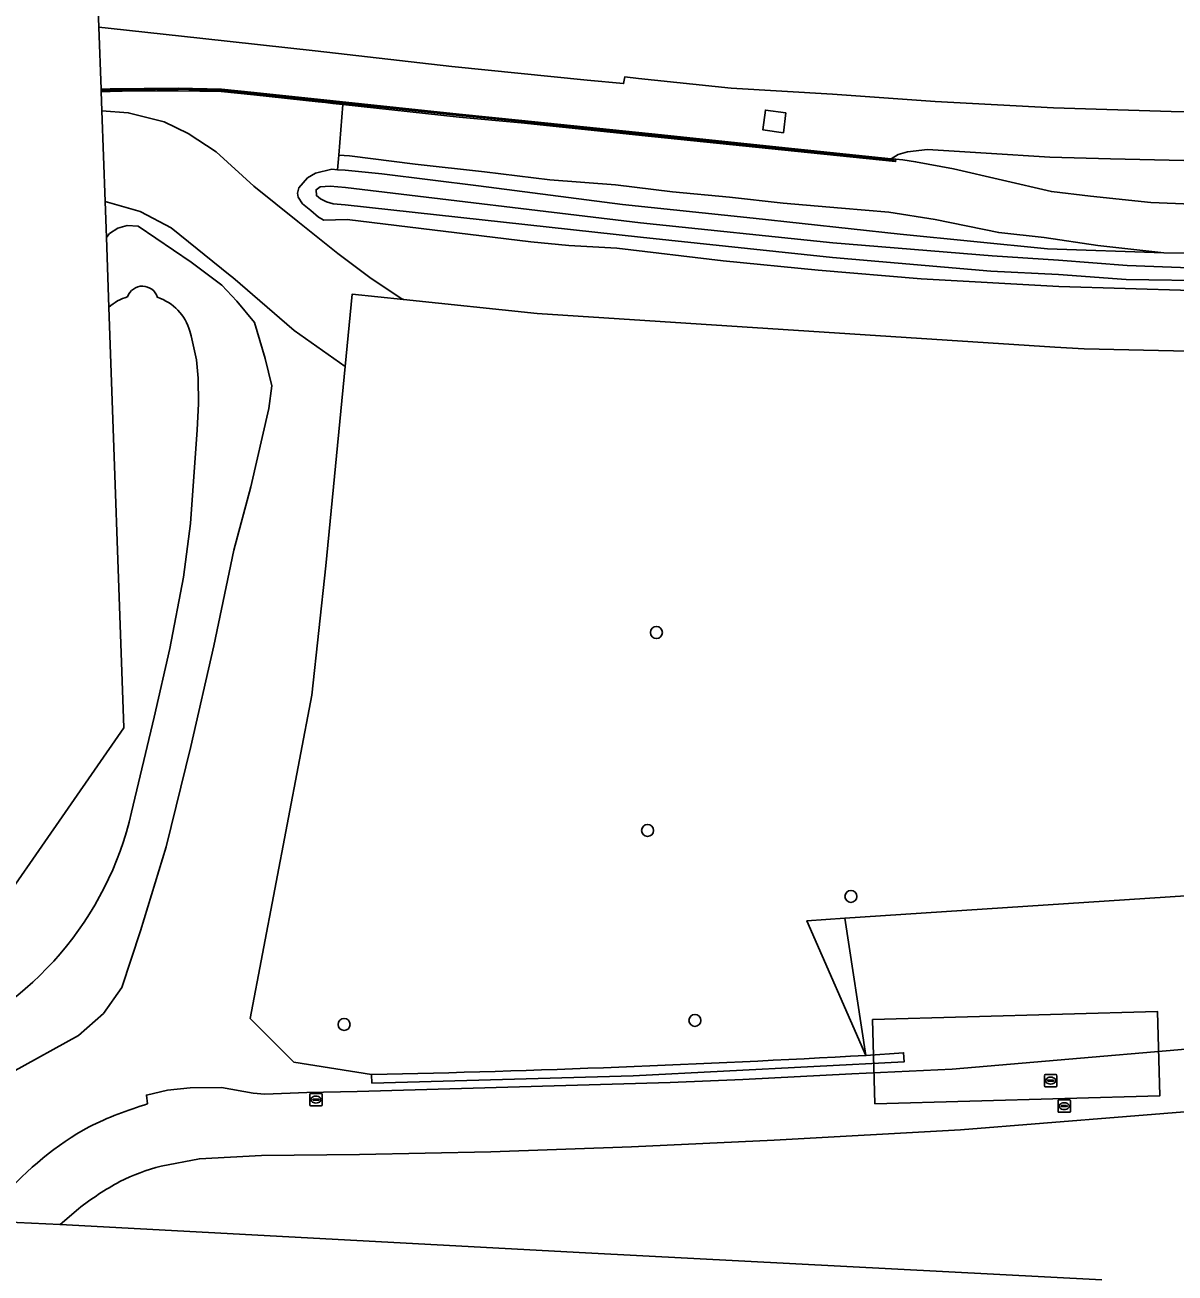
# Model space of a CAD drawing. Extents: x 160455 to 162082, y 388339 to 389736.
# Drawn here: x 160656 to 160749.4, y 389546.4 to 389647.6 of the extents above; entities that cross this region are included whole.
import ezdxf

# ---------------------------------------------------------------- set-up
doc = ezdxf.new("R2010")
doc.units = 0
for name, color, linetype in [('IMGEO_Berm_groen', 7, 'Continuous'), ('IMGEO_Boom', 7, 'Continuous'), ('IMGEO_Fietspad_gesloten', 7, 'Continuous'), ('IMGEO_Geluidsscherm', 7, 'Continuous'), ('IMGEO_Grasland_overig', 7, 'Continuous'), ('IMGEO_Groenvoorziening', 7, 'Continuous'), ('IMGEO_Muur', 7, 'Continuous'), ('IMGEO_Oever', 7, 'Continuous'), ('IMGEO_Pand_vergunning_verleend', 7, 'Continuous'), ('IMGEO_Rijbaan_autosnelweg', 7, 'Continuous'), ('IMGEO_Rijbaan_lokaal_gesloten', 7, 'Continuous'), ('IMGEO_Rioolput', 7, 'Continuous'), ('IMGEO_Terreindeel_gesloten', 7, 'Continuous'), ('IMGEO_Voetpad_open', 7, 'Continuous'), ('IMGEO_Waterloop', 7, 'Continuous')]:
    doc.layers.add(name, color=color, linetype=linetype)

msp = doc.modelspace()

# ---------------------------------------------------------------- linework, layer by layer
at = {"layer": 'IMGEO_Berm_groen'}
msp.add_lwpolyline([(160754.12, 389640.51), (160749.05, 389640.61), (160739.49, 389640.91), (160729.9, 389641.42), (160721.56, 389642.02), (160713.33, 389642.5), (160705.81, 389643.3), (160704.7, 389643.41), (160704.61, 389642.88), (160701.65, 389643.15), (160690.68, 389644.27), (160679.57, 389645.52), (160670.47, 389646.52), (160662.79, 389647.36), (160662.03, 389647.45), (160662.21, 389642.42), (160662.94, 389642.44), (160668.46, 389642.51), (160671.97, 389642.42), (160674.64, 389642.15), (160681.03, 389641.47), (160691.27, 389640.38), (160696.34, 389639.89), (160706.89, 389638.79), (160718.51, 389637.59), (160726.33, 389636.78), (160726.9, 389637.13), (160727.65, 389637.35), (160729.27, 389637.54), (160734.03, 389637.22), (160739.2, 389636.9), (160744.11, 389636.76), (160750.08, 389636.64)], dxfattribs=at)
msp.add_lwpolyline([(160717.78, 389640.51), (160717.58, 389638.89), (160715.92, 389639.11), (160716.12, 389640.72)], close=True, dxfattribs=at)
at = {"layer": 'IMGEO_Boom'}
for centre in [(160707.27, 389598.34), (160706.56, 389582.28), (160723.06, 389576.93), (160710.4, 389566.87), (160681.93, 389566.54)]:
    msp.add_circle(centre, 0.489, dxfattribs=at)
at = {"layer": 'IMGEO_Fietspad_gesloten'}
msp.add_lwpolyline([(160743.43, 389545.81), (160701.52, 389548.02), (160658.88, 389550.3), (160653.05, 389550.59)], dxfattribs=at)
at = {"layer": 'IMGEO_Geluidsscherm'}
for points in [[(160674.62, 389642.05), (160671.96, 389642.32), (160668.46, 389642.41), (160662.95, 389642.34), (160662.21, 389642.32)], [(160726.6, 389636.66), (160726.32, 389636.68), (160718.5, 389637.49), (160706.88, 389638.7), (160696.33, 389639.79), (160691.26, 389640.28), (160681.02, 389641.37), (160674.62, 389642.05)]]:
    msp.add_lwpolyline(points, dxfattribs=at)
at = {"layer": 'IMGEO_Grasland_overig'}
for points in [[(160761.45, 389625.77), (160739.94, 389626.4), (160728.75, 389627.03), (160720.41, 389627.75), (160712.68, 389628.5), (160704.06, 389629.52), (160700.17, 389629.74), (160697.07, 389630.04), (160682.17, 389631.86), (160680.29, 389631.8), (160679.86, 389632.05), (160679.22, 389632.58), (160678.55, 389633.13), (160678.2, 389633.66), (160678.16, 389633.98), (160678.27, 389634.43), (160678.97, 389635.22), (160679.61, 389635.6), (160680.94, 389635.92), (160681.39, 389635.89), (160681.49, 389637.07), (160681.83, 389641.18), (160681.01, 389641.27), (160680.21, 389641.36), (160680.12, 389641.37), (160679.83, 389641.4), (160674.61, 389641.95), (160671.96, 389642.22), (160668.46, 389642.3), (160666.74, 389642.28), (160663.93, 389642.25), (160662.95, 389642.24), (160662.22, 389642.22), (160662.27, 389640.67), (160664.41, 389640.51), (160665.39, 389640.26), (160667.32, 389639.77), (160669.29, 389638.83), (160671.55, 389637.33), (160674.61, 389634.56), (160678.18, 389631.69), (160681.43, 389629.08), (160684.01, 389627.15), (160686.57, 389625.45), (160686.74, 389625.36), (160697.61, 389624.23), (160739.6, 389621.48), (160741.98, 389621.36), (160760.08, 389620.94)], [(160754.06, 389632.96), (160747.39, 389633.23), (160742.5, 389633.74), (160739.33, 389634.11), (160731.37, 389635.96), (160728.31, 389636.53), (160727.28, 389636.68), (160726.7, 389636.74), (160726.68, 389636.54), (160718.49, 389637.39), (160706.88, 389638.59), (160696.31, 389639.68), (160691.26, 389640.16), (160681.83, 389641.18), (160681.49, 389637.07), (160682.38, 389637), (160687.7, 389636.35), (160693.33, 389635.71), (160698.63, 389635.06), (160703.96, 389634.66), (160708.58, 389634.09), (160713.2, 389633.66), (160717.57, 389633.18), (160722.29, 389632.78), (160726.13, 389632.44), (160729.88, 389631.85), (160735.05, 389630.79), (160738.74, 389630.39), (160743.08, 389629.74), (160748.44, 389629.15), (160759.11, 389629)], [(160750.08, 389636.64), (160744.11, 389636.76), (160739.2, 389636.9), (160734.03, 389637.22), (160729.27, 389637.54), (160727.65, 389637.35), (160726.9, 389637.13), (160726.33, 389636.78), (160726.7, 389636.74), (160727.28, 389636.68), (160728.31, 389636.53), (160731.37, 389635.96), (160739.33, 389634.11), (160742.5, 389633.74), (160747.39, 389633.23), (160754.06, 389632.96)], [(160833.41, 389625.52), (160820.36, 389623.91), (160807.25, 389622.66), (160794.1, 389621.74), (160780.96, 389621.16), (160767.78, 389620.9), (160760.08, 389620.94), (160741.98, 389621.36), (160739.6, 389621.48), (160697.61, 389624.23), (160686.74, 389625.36), (160682.59, 389625.79), (160682.02, 389619.92), (160680.45, 389603.76), (160679.31, 389593.25), (160674.32, 389567.03), (160677.86, 389563.49), (160684.16, 389562.47)], [(160724.27, 389564.02), (160719.49, 389574.95), (160722.56, 389575.16), (160753.5, 389577.19), (160759.62, 389577.52), (160754.36, 389566.24)]]:
    msp.add_lwpolyline(points, dxfattribs=at)
for points in [[(160681.39, 389635.89), (160682.02, 389635.85), (160684.98, 389635.55), (160692.83, 389634.58), (160704.52, 389633.06), (160715.12, 389631.95), (160727.05, 389630.67), (160739.02, 389629.48), (160748.44, 389629.15), (160743.08, 389629.74), (160738.74, 389630.39), (160735.05, 389630.79), (160729.88, 389631.85), (160726.13, 389632.44), (160722.29, 389632.78), (160717.57, 389633.18), (160713.2, 389633.66), (160708.58, 389634.09), (160703.96, 389634.66), (160698.63, 389635.06), (160693.33, 389635.71), (160687.7, 389636.35), (160682.38, 389637), (160681.49, 389637.07)], [(160722.56, 389575.16), (160719.49, 389574.95), (160724.27, 389564.02)]]:
    msp.add_lwpolyline(points, close=True, dxfattribs=at)
msp.add_arc((160659.01, 390730.33), 1168.13, 271.2337, 273.20298, dxfattribs=at)
at = {"layer": 'IMGEO_Groenvoorziening'}
for points in [[(160753.5, 389577.19), (160722.56, 389575.16), (160724.27, 389564.02), (160727.33, 389564.24), (160727.39, 389563.51), (160705.39, 389562.38), (160684.19, 389561.78), (160684.16, 389562.47), (160677.86, 389563.49), (160674.32, 389567.03), (160679.31, 389593.25), (160680.45, 389603.76), (160682.02, 389619.92), (160677.87, 389622.83), (160672.89, 389627.13), (160672.69, 389627.3), (160667.89, 389631.18), (160665.43, 389632.48), (160665.39, 389632.5), (160662.53, 389633.3), (160662.64, 389630.4), (160662.89, 389630.7), (160663.56, 389631.14), (160664.34, 389631.36), (160665.22, 389631.3), (160669.53, 389628.38), (160672.01, 389626.53), (160673.23, 389625.21), (160674.66, 389623.48), (160675.53, 389620.58), (160676.08, 389618.34), (160675.83, 389616.52), (160674.35, 389610.17), (160672.97, 389605.03), (160671.37, 389597.26), (160669.5, 389589.08), (160667.49, 389580.96), (160665.41, 389574.14), (160663.9, 389569.53), (160662.4, 389567.44), (160660.39, 389565.64), (160654.99, 389562.66)], [(160665.98, 389560.09), (160665.89, 389560.81), (160667.61, 389561.2), (160669.45, 389561.4), (160671.98, 389561.42), (160674.54, 389560.97), (160675.51, 389560.89), (160678.91, 389561.01), (160682.99, 389561.11), (160708.4, 389561.82), (160714.29, 389562.08), (160723.13, 389562.53), (160731.26, 389562.92), (160741.68, 389563.8), (160748.64, 389564.41), (160755.18, 389564.96), (160763.14, 389565.63), (160778.74, 389567.22), (160792, 389568.88), (160801.9, 389570.23), (160810.86, 389571.51), (160814.87, 389572.12), (160822.91, 389573.44)], [(160830.27, 389569.42), (160817.9, 389567.51), (160805.37, 389565.64), (160798.27, 389564.6), (160790.52, 389563.53), (160778.05, 389562.03), (160768.2, 389561.03), (160758.22, 389560.1), (160745.42, 389559.08), (160731.96, 389558), (160716.83, 389557.16), (160705.26, 389556.61), (160693.85, 389556.21), (160683.19, 389556), (160675.23, 389555.9), (160670.19, 389555.64), (160667.08, 389555.04)], [(160660.37, 389551.59), (160658.88, 389550.3), (160701.52, 389548.02), (160743.43, 389545.81)]]:
    msp.add_lwpolyline(points, dxfattribs=at)
for centre, radius, start, end in [((160674.85, 389530.38), 31, 106.6097, 116.0415), ((160673.48, 389536.08), 25.31, 118.9175, 139.534), ((160671.57, 389537.75), 17.86, 104.5319, 116.041), ((160676.41, 389530.86), 26.21, 118.9355, 127.7246)]:
    msp.add_arc(centre, radius, start, end, dxfattribs=at)
at = {"layer": 'IMGEO_Muur'}
msp.add_lwpolyline([(160662.21, 389642.42), (160662.22, 389642.22), (160662.95, 389642.24), (160663.93, 389642.25), (160666.74, 389642.28), (160668.46, 389642.3), (160671.96, 389642.22), (160674.61, 389641.95), (160679.83, 389641.4), (160680.12, 389641.37), (160680.21, 389641.36), (160681.01, 389641.27), (160681.83, 389641.18), (160691.26, 389640.16), (160696.31, 389639.68), (160706.88, 389638.59), (160718.49, 389637.39), (160726.68, 389636.54), (160726.7, 389636.74), (160726.33, 389636.78), (160718.51, 389637.59), (160706.89, 389638.79), (160696.34, 389639.89), (160691.27, 389640.38), (160681.03, 389641.47), (160674.64, 389642.15), (160671.97, 389642.42), (160668.46, 389642.51), (160662.94, 389642.44)], close=True, dxfattribs=at)
for points in [[(160727.39, 389563.51), (160727.33, 389564.24), (160724.27, 389564.02)], [(160684.16, 389562.47), (160684.19, 389561.78), (160705.39, 389562.38), (160727.39, 389563.51)]]:
    msp.add_lwpolyline(points, dxfattribs=at)
msp.add_arc((160659.01, 390730.33), 1168.13, 271.2337, 273.20298, dxfattribs=at)
at = {"layer": 'IMGEO_Oever'}
for points in [[(160759.11, 389629), (160748.44, 389629.15), (160739.02, 389629.48), (160727.05, 389630.67), (160715.12, 389631.95), (160704.52, 389633.06), (160692.83, 389634.58), (160684.98, 389635.55), (160682.02, 389635.85), (160681.39, 389635.89), (160680.94, 389635.92), (160679.61, 389635.6), (160678.97, 389635.22), (160678.27, 389634.43), (160678.16, 389633.98), (160678.2, 389633.66), (160678.55, 389633.13), (160679.22, 389632.58), (160679.86, 389632.05), (160680.29, 389631.8), (160682.17, 389631.86), (160697.07, 389630.04), (160700.17, 389629.74), (160704.06, 389629.52), (160712.68, 389628.5), (160720.41, 389627.75), (160728.75, 389627.03), (160739.94, 389626.4), (160761.45, 389625.77)], [(160752.77, 389626.86), (160745.4, 389626.97), (160739.9, 389627.38), (160734.42, 389627.66), (160721.57, 389628.77), (160705.99, 389630.42), (160682.03, 389633.04), (160681.04, 389633.13), (160680.49, 389633.28), (160680.02, 389633.52), (160679.68, 389633.79), (160679.66, 389634.26), (160679.98, 389634.49), (160680.8, 389634.55), (160682.04, 389634.45), (160705.97, 389631.58), (160721.58, 389629.95), (160734.53, 389628.89), (160739.9, 389628.55), (160745.48, 389628.11), (160752.68, 389627.85)], [(160654.99, 389562.66), (160660.39, 389565.64), (160662.4, 389567.44), (160663.9, 389569.53), (160665.41, 389574.14), (160667.49, 389580.96), (160669.5, 389589.08), (160671.37, 389597.26), (160672.97, 389605.03), (160674.35, 389610.17), (160675.83, 389616.52), (160676.08, 389618.34), (160675.53, 389620.58), (160674.66, 389623.48), (160673.23, 389625.21), (160672.01, 389626.53), (160669.53, 389628.38), (160665.22, 389631.3), (160664.34, 389631.36), (160663.56, 389631.14), (160662.89, 389630.7), (160662.64, 389630.4)], [(160662.64, 389630.4), (160662.84, 389624.73)], [(160669.42, 389622.78), (160669.51, 389622.41), (160669.96, 389620.46), (160670.08, 389618.98), (160670.12, 389616.89), (160670.02, 389614.77), (160669.47, 389607.17), (160668.91, 389602.82), (160667.78, 389597.03), (160666.51, 389591.46), (160664.68, 389583.76)]]:
    msp.add_lwpolyline(points, dxfattribs=at)
for centre, radius, start, end in [((160665.57, 389625.17), 1.27, 16.57, 161.5903), ((160665.51, 389621.68), 4.06, 106.5109, 131.194), ((160665.51, 389621.68), 4.06, 15.7583, 71.6881), ((160638.55, 389589.72), 26.8, 291.6533, 347.156)]:
    msp.add_arc(centre, radius, start, end, dxfattribs=at)
at = {"layer": 'IMGEO_Pand_vergunning_verleend'}
msp.add_lwpolyline([(160724.81, 389566.93), (160747.94, 389567.58), (160748.13, 389560.75), (160725.01, 389560.1)], close=True, dxfattribs=at)
at = {"layer": 'IMGEO_Rijbaan_autosnelweg'}
msp.add_lwpolyline([(160661.74, 389655.55), (160662.03, 389647.45), (160662.79, 389647.36), (160670.47, 389646.52), (160679.57, 389645.52), (160690.68, 389644.27), (160701.65, 389643.15), (160704.61, 389642.88), (160704.7, 389643.41), (160705.81, 389643.3), (160713.33, 389642.5), (160721.56, 389642.02), (160729.9, 389641.42), (160739.49, 389640.91), (160749.05, 389640.61), (160754.12, 389640.51)], dxfattribs=at)
at = {"layer": 'IMGEO_Rijbaan_lokaal_gesloten'}
for points in [[(160822.91, 389573.44), (160814.87, 389572.12), (160810.86, 389571.51), (160801.9, 389570.23), (160792, 389568.88), (160778.74, 389567.22), (160763.14, 389565.63), (160755.18, 389564.96), (160748.64, 389564.41), (160741.68, 389563.8), (160731.26, 389562.92), (160723.13, 389562.53), (160714.29, 389562.08), (160708.4, 389561.82), (160682.99, 389561.11), (160678.91, 389561.01), (160675.51, 389560.89), (160674.54, 389560.97), (160671.98, 389561.42), (160669.45, 389561.4), (160667.61, 389561.2), (160665.89, 389560.81), (160665.98, 389560.09)], [(160667.08, 389555.04), (160670.19, 389555.64), (160675.23, 389555.9), (160683.19, 389556), (160693.85, 389556.21), (160705.26, 389556.61), (160716.83, 389557.16), (160731.96, 389558), (160745.42, 389559.08), (160758.22, 389560.1), (160768.2, 389561.03), (160778.05, 389562.03), (160790.52, 389563.53), (160798.27, 389564.6), (160805.37, 389565.64), (160817.9, 389567.51), (160830.27, 389569.42)], [(160654.22, 389552.51), (160653.05, 389550.59), (160658.88, 389550.3), (160660.37, 389551.59)]]:
    msp.add_lwpolyline(points, dxfattribs=at)
for centre, radius, start, end in [((160674.85, 389530.38), 31, 106.6097, 116.0415), ((160673.48, 389536.08), 25.31, 118.9175, 139.534), ((160671.57, 389537.75), 17.86, 104.5319, 116.041), ((160676.41, 389530.86), 26.21, 118.9355, 127.7246)]:
    msp.add_arc(centre, radius, start, end, dxfattribs=at)
at = {"layer": 'IMGEO_Rioolput'}
for p, q in [((160738.77, 389561.56), (160738.77, 389562.41)), ((160738.84, 389562.48), (160739.69, 389562.48)), ((160739.25, 389562.26), (160739.28, 389562.26)), ((160739.77, 389562.41), (160739.77, 389561.56)), ((160739.69, 389561.48), (160738.84, 389561.48)), ((160739.02, 389561.98), (160739.02, 389561.99)), ((160739.46, 389561.94), (160739.06, 389561.94)), ((160739.07, 389562.03), (160739.46, 389562.03)), ((160739.28, 389561.7), (160739.25, 389561.7)), ((160739.51, 389561.99), (160739.51, 389561.98)), ((160679.14, 389560.01), (160679.14, 389560.87)), ((160679.22, 389560.94), (160680.07, 389560.94)), ((160679.4, 389560.43), (160679.4, 389560.45)), ((160679.44, 389560.48), (160679.84, 389560.48)), ((160679.84, 389560.4), (160679.44, 389560.4)), ((160679.63, 389560.72), (160679.66, 389560.72)), ((160679.65, 389560.16), (160679.63, 389560.16)), ((160679.89, 389560.45), (160679.89, 389560.43)), ((160680.14, 389560.87), (160680.14, 389560.01)), ((160739.87, 389559.49), (160739.87, 389560.34)), ((160739.94, 389560.41), (160740.79, 389560.41)), ((160740.35, 389560.19), (160740.38, 389560.19)), ((160740.87, 389560.34), (160740.87, 389559.49)), ((160680.07, 389559.94), (160679.22, 389559.94)), ((160740.79, 389559.41), (160739.94, 389559.41)), ((160740.12, 389559.91), (160740.12, 389559.92)), ((160740.56, 389559.87), (160740.16, 389559.87)), ((160740.17, 389559.96), (160740.56, 389559.96)), ((160740.38, 389559.63), (160740.35, 389559.63)), ((160740.61, 389559.92), (160740.61, 389559.91))]:
    msp.add_line(p, q, dxfattribs=at)
for points in [[(160738.77, 389561.56), (160738.77, 389562.41)], [(160738.84, 389562.48), (160739.69, 389562.48)], [(160739.77, 389562.41), (160739.77, 389561.56)], [(160739.69, 389561.48), (160738.84, 389561.48)], [(160679.14, 389560.01), (160679.14, 389560.87)], [(160679.22, 389560.94), (160680.07, 389560.94)], [(160680.14, 389560.87), (160680.14, 389560.01)], [(160739.87, 389559.49), (160739.87, 389560.34)], [(160739.94, 389560.41), (160740.79, 389560.41)], [(160740.87, 389560.34), (160740.87, 389559.49)], [(160680.07, 389559.94), (160679.22, 389559.94)], [(160740.79, 389559.41), (160739.94, 389559.41)]]:
    msp.add_lwpolyline(points, dxfattribs=at)
for centre, radius, start, end in [((160738.84, 389562.41), 0.0765, 91.552, 178.448), ((160738.84, 389562.41), 0.0765, 91.552, 178.448), ((160739.69, 389562.41), 0.0765, 1.552, 88.448), ((160739.69, 389562.41), 0.0765, 1.552, 88.448), ((160738.84, 389561.56), 0.0765, 181.552, 268.448), ((160738.84, 389561.56), 0.0765, 181.552, 268.448), ((160739.06, 389561.99), 0.0403, 85.8775, 175.7526), ((160739.06, 389561.98), 0.0366, 178.938, 274.7102), ((160739.47, 389561.99), 0.0386, 1.7309, 96.639), ((160739.47, 389561.98), 0.043, 264.8664, 352.4533), ((160739.69, 389561.56), 0.0765, 271.552, 358.448), ((160739.69, 389561.56), 0.0765, 271.552, 358.448), ((160679.22, 389560.86), 0.0765, 91.552, 178.448), ((160679.22, 389560.86), 0.0765, 91.552, 178.448), ((160679.44, 389560.44), 0.0403, 85.8775, 175.7526), ((160679.44, 389560.43), 0.0366, 178.938, 274.7102), ((160679.85, 389560.44), 0.0386, 1.7309, 96.639), ((160679.84, 389560.44), 0.043, 264.8664, 352.4533), ((160680.07, 389560.86), 0.0765, 1.552, 88.448), ((160680.07, 389560.86), 0.0765, 1.552, 88.448), ((160739.94, 389560.34), 0.0765, 91.552, 178.448), ((160739.94, 389560.34), 0.0765, 91.552, 178.448), ((160740.79, 389560.34), 0.0765, 1.552, 88.448), ((160740.79, 389560.34), 0.0765, 1.552, 88.448), ((160679.22, 389560.02), 0.0765, 181.552, 268.448), ((160679.22, 389560.02), 0.0765, 181.552, 268.448), ((160680.07, 389560.02), 0.0765, 271.552, 358.448), ((160680.07, 389560.02), 0.0765, 271.552, 358.448), ((160739.94, 389559.49), 0.0765, 181.552, 268.448), ((160739.94, 389559.49), 0.0765, 181.552, 268.448), ((160740.16, 389559.92), 0.0403, 85.8775, 175.7526), ((160740.16, 389559.91), 0.0366, 178.938, 274.7102), ((160740.57, 389559.92), 0.0386, 1.7309, 96.639), ((160740.57, 389559.91), 0.043, 264.8664, 352.4533), ((160740.79, 389559.49), 0.0765, 271.552, 358.448), ((160740.79, 389559.49), 0.0765, 271.552, 358.448)]:
    msp.add_arc(centre, radius, start, end, dxfattribs=at)
for centre, major_axis, ratio, start_param, end_param in [((160739.25, 389561.98), (-0.387, 0.002), 0.722429, 4.712389, 7.853982), ((160739.28, 389561.98), (-0.39, 0.002), 0.717154, 1.570796, 4.712389), ((160679.63, 389560.44), (-0.387, 0.002), 0.722429, 4.712389, 7.853982), ((160679.65, 389560.44), (-0.39, 0.002), 0.717154, 1.570796, 4.712389), ((160740.35, 389559.91), (-0.387, 0.002), 0.722429, 4.712389, 7.853982), ((160740.38, 389559.91), (-0.39, 0.002), 0.717154, 1.570796, 4.712389)]:
    msp.add_ellipse(centre, major_axis=major_axis, ratio=ratio, start_param=start_param, end_param=end_param, dxfattribs=at)
at = {"layer": 'IMGEO_Terreindeel_gesloten'}
msp.add_lwpolyline([(160717.78, 389640.51), (160716.12, 389640.72), (160715.92, 389639.11), (160717.58, 389638.89)], close=True, dxfattribs=at)
at = {"layer": 'IMGEO_Voetpad_open'}
msp.add_lwpolyline([(160662.53, 389633.3), (160665.39, 389632.5), (160665.43, 389632.48), (160667.89, 389631.18), (160672.69, 389627.3), (160672.89, 389627.13), (160677.87, 389622.83), (160682.02, 389619.92), (160682.59, 389625.79), (160686.74, 389625.36), (160686.57, 389625.45), (160684.01, 389627.15), (160681.43, 389629.08), (160678.18, 389631.69), (160674.61, 389634.56), (160671.55, 389637.33), (160669.29, 389638.83), (160667.32, 389639.77), (160665.39, 389640.26), (160664.41, 389640.51), (160662.27, 389640.67)], close=True, dxfattribs=at)
at = {"layer": 'IMGEO_Waterloop'}
for points in [[(160752.68, 389627.85), (160745.48, 389628.11), (160739.9, 389628.55), (160734.53, 389628.89), (160721.58, 389629.95), (160705.97, 389631.58), (160682.04, 389634.45), (160680.8, 389634.55), (160679.98, 389634.49), (160679.66, 389634.26), (160679.68, 389633.79), (160680.02, 389633.52), (160680.49, 389633.28), (160681.04, 389633.13), (160682.03, 389633.04), (160705.99, 389630.42), (160721.57, 389628.77), (160734.42, 389627.66), (160739.9, 389627.38), (160745.4, 389626.97), (160752.77, 389626.86)], [(160662.84, 389624.73), (160664.05, 389590.61), (160648.1, 389567.61), (160637.04, 389567.21)], [(160664.68, 389583.76), (160666.51, 389591.46), (160667.78, 389597.03), (160668.91, 389602.82), (160669.47, 389607.17), (160670.02, 389614.77), (160670.12, 389616.89), (160670.08, 389618.98), (160669.96, 389620.46), (160669.51, 389622.41), (160669.42, 389622.78)]]:
    msp.add_lwpolyline(points, dxfattribs=at)
for centre, radius, start, end in [((160665.57, 389625.17), 1.27, 16.57, 161.5903), ((160665.51, 389621.68), 4.06, 106.5109, 131.194), ((160665.51, 389621.68), 4.06, 15.7583, 71.6881), ((160638.55, 389589.72), 26.8, 291.6533, 347.156)]:
    msp.add_arc(centre, radius, start, end, dxfattribs=at)

doc.saveas('drawing.dxf')
